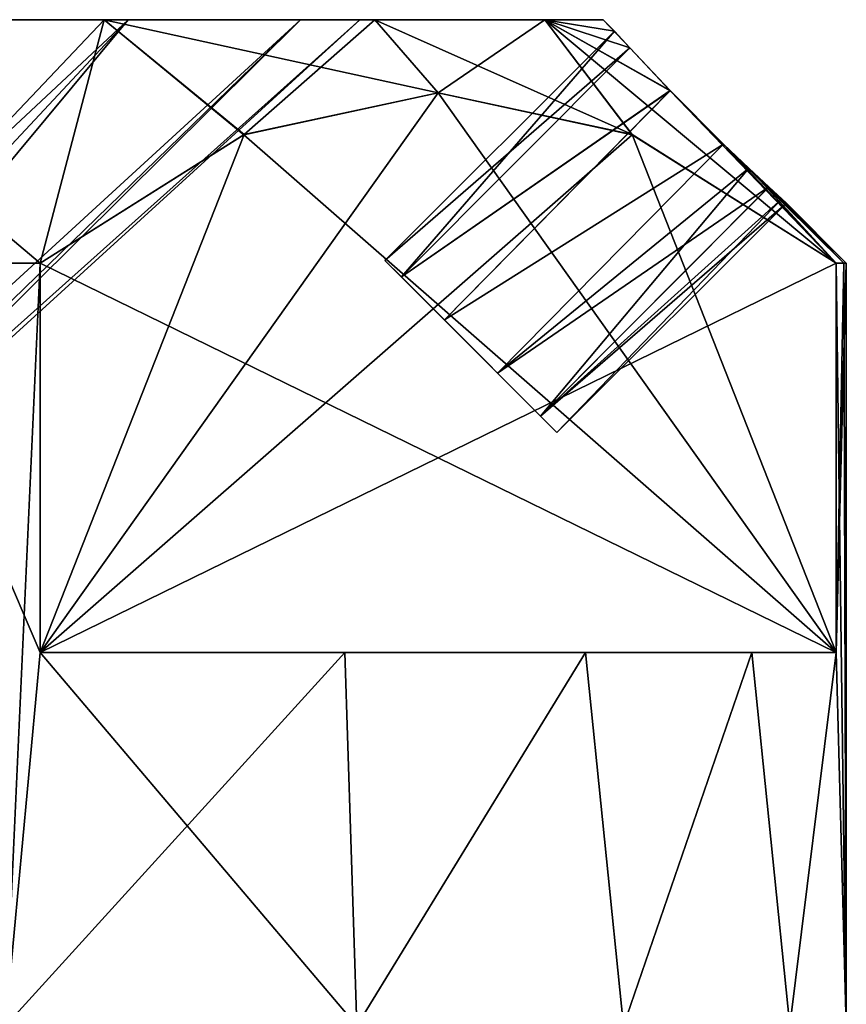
# Model space of a CAD drawing. Extents: x -265 to 265, y 0 to 1307.
# Tile 372 of 436: x -243 to -238, y 1300 to 1306. Entities that reach past the tile are written whole.
import ezdxf

# ---------------------------------------------------------------- set-up
doc = ezdxf.new("R2010")
doc.units = 0
doc.header["$LTSCALE"] = 65.185185
for name, color, linetype in [('335', 7, 'CONTINUOUS'), ('336', 7, 'CONTINUOUS'), ('337', 7, 'CONTINUOUS'), ('344', 7, 'CONTINUOUS'), ('345', 7, 'CONTINUOUS'), ('356', 7, 'CONTINUOUS'), ('358', 7, 'CONTINUOUS'), ('359', 7, 'CONTINUOUS'), ('363', 7, 'CONTINUOUS'), ('364', 7, 'CONTINUOUS'), ('365', 7, 'CONTINUOUS'), ('366', 7, 'CONTINUOUS'), ('367', 7, 'CONTINUOUS')]:
    doc.layers.add(name, color=color, linetype=linetype)

msp = doc.modelspace()

# ---------------------------------------------------------------- linework, layer by layer
at = {"layer": '335', "color": 7, "linetype": 'CONTINUOUS'}
for points in [[(-244, 1304.7, 10.3923), (-243.1834, 1300, 9.8759), (-242.9715, 1302.3, 9.7262), (-244, 1304.7, 10.3923)], [(-242.9715, 1304.7, 9.7262), (-244, 1304.7, 10.3923), (-242.9715, 1302.3, 9.7262), (-242.9715, 1304.7, 9.7262)], [(-238.0626, 1302.3, 1.2238), (-238, 1300), (-238.0626, 1304.7, 1.2238), (-238.0626, 1302.3, 1.2238)], [(-238.0626, 1304.7, 1.2238), (-238, 1300), (-238.0157, 1304.7, 0.6127), (-238.0626, 1304.7, 1.2238)], [(-238, 1300), (-238, 1304.7), (-238.0157, 1304.7, 0.6127), (-238, 1300)], [(-243.1834, 1300, 9.8759), (-241.0179, 1300, 7.9574), (-242.9715, 1302.3, 9.7262), (-243.1834, 1300, 9.8759)], [(-242.9715, 1302.3, 9.7262), (-241.0179, 1300, 7.9574), (-241.0917, 1302.3, 8.04), (-242.9715, 1302.3, 9.7262)], [(-241.0917, 1302.3, 8.04), (-241.0179, 1300, 7.9574), (-239.6072, 1302.3, 5.999), (-241.0917, 1302.3, 8.04)], [(-241.0179, 1300, 7.9574), (-239.3744, 1300, 5.5765), (-239.6072, 1302.3, 5.999), (-241.0179, 1300, 7.9574)], [(-239.6072, 1302.3, 5.999), (-239.3744, 1300, 5.5765), (-238.5824, 1302.3, 3.693), (-239.6072, 1302.3, 5.999)], [(-239.3744, 1300, 5.5765), (-238.3486, 1300, 2.8715), (-238.5824, 1302.3, 3.693), (-239.3744, 1300, 5.5765)], [(-238.5824, 1302.3, 3.693), (-238.3486, 1300, 2.8715), (-238.0626, 1302.3, 1.2238), (-238.5824, 1302.3, 3.693)], [(-238.3486, 1300, 2.8715), (-238, 1300), (-238.0626, 1302.3, 1.2238), (-238.3486, 1300, 2.8715)]]:
    msp.add_3dface(points, dxfattribs=at)
at = {"layer": '336', "color": 7, "linetype": 'CONTINUOUS'}
for points in [[(-246.2611, 1306.2, 8.1866), (-248.719, 1306.2, 8.9083), (-242.5755, 1306.2, 7.4245), (-246.2611, 1306.2, 8.1866)], [(-242.5755, 1306.2, 7.4245), (-248.719, 1306.2, 8.9083), (-244.7497, 1306.2, 9.093), (-242.5755, 1306.2, 7.4245)], [(-244.1065, 1306.2, 6.8019), (-246.2611, 1306.2, 8.1866), (-242.5755, 1306.2, 7.4245), (-244.1065, 1306.2, 6.8019)], [(-246.2611, 1306.2, -8.1866), (-244.1065, 1306.2, -6.8019), (-242.5755, 1306.2, -7.4245), (-246.2611, 1306.2, -8.1866)], [(-244.7497, 1306.2, -9.093), (-246.2611, 1306.2, -8.1866), (-242.5755, 1306.2, -7.4245), (-244.7497, 1306.2, -9.093)], [(-242.4288, 1306.2, 4.8658), (-244.1065, 1306.2, 6.8019), (-240.907, 1306.2, 5.2503), (-242.4288, 1306.2, 4.8658)], [(-240.907, 1306.2, 5.2503), (-244.1065, 1306.2, 6.8019), (-242.5755, 1306.2, 7.4245), (-240.907, 1306.2, 5.2503)], [(-244.1065, 1306.2, -6.8019), (-242.4288, 1306.2, -4.8658), (-240.907, 1306.2, -5.2503), (-244.1065, 1306.2, -6.8019)], [(-242.5755, 1306.2, -7.4245), (-244.1065, 1306.2, -6.8019), (-240.907, 1306.2, -5.2503), (-242.5755, 1306.2, -7.4245)], [(-241.3645, 1306.2, 2.5353), (-242.4288, 1306.2, 4.8658), (-239.8579, 1306.2, 2.718), (-241.3645, 1306.2, 2.5353)], [(-239.8579, 1306.2, 2.718), (-242.4288, 1306.2, 4.8658), (-240.907, 1306.2, 5.2503), (-239.8579, 1306.2, 2.718)], [(-242.4288, 1306.2, -4.8658), (-241.3645, 1306.2, -2.5353), (-239.8579, 1306.2, -2.718), (-242.4288, 1306.2, -4.8658)], [(-240.907, 1306.2, -5.2503), (-242.4288, 1306.2, -4.8658), (-239.8579, 1306.2, -2.718), (-240.907, 1306.2, -5.2503)], [(-241, 1306.2), (-241.3645, 1306.2, 2.5353), (-239.5, 1306.2), (-241, 1306.2)], [(-241.3645, 1306.2, -2.5353), (-241, 1306.2), (-239.8579, 1306.2, -2.718), (-241.3645, 1306.2, -2.5353)], [(-239.5, 1306.2), (-241.3645, 1306.2, 2.5353), (-239.8579, 1306.2, 2.718), (-239.5, 1306.2)], [(-241, 1306.2), (-239.5, 1306.2), (-239.8579, 1306.2, -2.718), (-241, 1306.2)]]:
    msp.add_3dface(points, dxfattribs=at)
at = {"layer": '337', "color": 7, "linetype": 'CONTINUOUS'}
for points in [[(-244.1065, 1306.2, 6.8019), (-242.4288, 1306.2, 4.8658), (-246.818, 1302.1, 3.182), (-244.1065, 1306.2, 6.8019)], [(-246.818, 1302.1, 3.182), (-242.4288, 1306.2, 4.8658), (-246.2586, 1302.1, 2.5003), (-246.818, 1302.1, 3.182)], [(-246.2586, 1302.1, 2.5003), (-242.4288, 1306.2, 4.8658), (-245.8426, 1302.1, 1.7221), (-246.2586, 1302.1, 2.5003)], [(-242.4288, 1306.2, 4.8658), (-241.3645, 1306.2, 2.5353), (-245.8426, 1302.1, 1.7221), (-242.4288, 1306.2, 4.8658)], [(-245.8426, 1302.1, 1.7221), (-241.3645, 1306.2, 2.5353), (-245.5864, 1302.1, 0.8776), (-245.8426, 1302.1, 1.7221)], [(-241.3645, 1306.2, 2.5353), (-241, 1306.2), (-245.5864, 1302.1, 0.8776), (-241.3645, 1306.2, 2.5353)], [(-245.5864, 1302.1, 0.8776), (-241, 1306.2), (-245.5, 1302.1), (-245.5864, 1302.1, 0.8776)]]:
    msp.add_3dface(points, dxfattribs=at)
at = {"layer": '344', "color": 7, "linetype": 'CONTINUOUS'}
for points in [[(-242.9715, 1304.7, -9.7262), (-243.1834, 1300, -9.8759), (-244, 1304.7, -10.3923), (-242.9715, 1304.7, -9.7262)], [(-242.9715, 1302.3, -9.7262), (-243.1834, 1300, -9.8759), (-242.9715, 1304.7, -9.7262), (-242.9715, 1302.3, -9.7262)], [(-238, 1304.7), (-238, 1300), (-238.0626, 1302.3, -1.2238), (-238, 1304.7)], [(-238.0157, 1304.7, -0.6127), (-238, 1304.7), (-238.0626, 1302.3, -1.2238), (-238.0157, 1304.7, -0.6127)], [(-238.0626, 1304.7, -1.2238), (-238.0157, 1304.7, -0.6127), (-238.0626, 1302.3, -1.2238), (-238.0626, 1304.7, -1.2238)], [(-241.0179, 1300, -7.9574), (-243.1834, 1300, -9.8759), (-241.0917, 1302.3, -8.04), (-241.0179, 1300, -7.9574)], [(-241.0917, 1302.3, -8.04), (-243.1834, 1300, -9.8759), (-242.9715, 1302.3, -9.7262), (-241.0917, 1302.3, -8.04)], [(-239.6072, 1302.3, -5.999), (-241.0179, 1300, -7.9574), (-241.0917, 1302.3, -8.04), (-239.6072, 1302.3, -5.999)], [(-239.3744, 1300, -5.5765), (-241.0179, 1300, -7.9574), (-239.6072, 1302.3, -5.999), (-239.3744, 1300, -5.5765)], [(-238.5824, 1302.3, -3.693), (-239.3744, 1300, -5.5765), (-239.6072, 1302.3, -5.999), (-238.5824, 1302.3, -3.693)], [(-238.3486, 1300, -2.8715), (-239.3744, 1300, -5.5765), (-238.5824, 1302.3, -3.693), (-238.3486, 1300, -2.8715)], [(-238.0626, 1302.3, -1.2238), (-238.3486, 1300, -2.8715), (-238.5824, 1302.3, -3.693), (-238.0626, 1302.3, -1.2238)], [(-238, 1300), (-238.3486, 1300, -2.8715), (-238.0626, 1302.3, -1.2238), (-238, 1300)]]:
    msp.add_3dface(points, dxfattribs=at)
at = {"layer": '345', "color": 7, "linetype": 'CONTINUOUS'}
for points in [[(-246.2586, 1302.1, -2.5003), (-245.8426, 1302.1, -1.7221), (-242.4288, 1306.2, -4.8658), (-246.2586, 1302.1, -2.5003)], [(-244.1065, 1306.2, -6.8019), (-246.2586, 1302.1, -2.5003), (-242.4288, 1306.2, -4.8658), (-244.1065, 1306.2, -6.8019)], [(-245.8426, 1302.1, -1.7221), (-245.5864, 1302.1, -0.8776), (-241.3645, 1306.2, -2.5353), (-245.8426, 1302.1, -1.7221)], [(-242.4288, 1306.2, -4.8658), (-245.8426, 1302.1, -1.7221), (-241.3645, 1306.2, -2.5353), (-242.4288, 1306.2, -4.8658)], [(-245.5864, 1302.1, -0.8776), (-245.5, 1302.1), (-241.3645, 1306.2, -2.5353), (-245.5864, 1302.1, -0.8776)], [(-245.5, 1302.1), (-241, 1306.2), (-241.3645, 1306.2, -2.5353), (-245.5, 1302.1)]]:
    msp.add_3dface(points, dxfattribs=at)
at = {"layer": '356', "color": 7, "linetype": 'CONTINUOUS'}
for points in [[(-242.9715, 1302.3, 9.7262), (-241.0917, 1302.3, 8.04), (-239.6072, 1302.3, 5.999), (-242.9715, 1302.3, 9.7262)], [(-242.9715, 1302.3, 9.7262), (-239.6072, 1302.3, 5.999), (-238.5824, 1302.3, 3.693), (-242.9715, 1302.3, 9.7262)], [(-242.9715, 1302.3, 9.7262), (-238.5824, 1302.3, 3.693), (-238.0626, 1302.3, 1.2238), (-242.9715, 1302.3, 9.7262)], [(-238.0626, 1302.3, -1.2238), (-241.0917, 1302.3, -8.04), (-242.9715, 1302.3, -9.7262), (-238.0626, 1302.3, -1.2238)], [(-238.0626, 1302.3, -1.2238), (-239.6072, 1302.3, -5.999), (-241.0917, 1302.3, -8.04), (-238.0626, 1302.3, -1.2238)], [(-238.0626, 1302.3, -1.2238), (-238.5824, 1302.3, -3.693), (-239.6072, 1302.3, -5.999), (-238.0626, 1302.3, -1.2238)]]:
    msp.add_3dface(points, dxfattribs=at)
at = {"layer": '358', "color": 7, "linetype": 'CONTINUOUS'}
for points in [[(-239.3201, 1305.4914, -3.4019), (-242.9715, 1302.3, -9.7262), (-240.5168, 1305.75, -5.4746), (-239.3201, 1305.4914, -3.4019)], [(-240.5168, 1305.75, -5.4746), (-242.9715, 1302.3, -9.7262), (-241.7136, 1305.4915, -7.5476), (-240.5168, 1305.75, -5.4746)], [(-242.9715, 1302.3, -9.7262), (-242.9715, 1304.7, -9.7262), (-241.7136, 1305.4915, -7.5476), (-242.9715, 1302.3, -9.7262)], [(-238.0626, 1304.7, -1.2238), (-242.9715, 1302.3, -9.7262), (-239.3201, 1305.4914, -3.4019), (-238.0626, 1304.7, -1.2238)], [(-238.0626, 1304.7, -1.2238), (-238.0626, 1302.3, -1.2238), (-242.9715, 1302.3, -9.7262), (-238.0626, 1304.7, -1.2238)]]:
    msp.add_3dface(points, dxfattribs=at)
at = {"layer": '359', "color": 7, "linetype": 'CONTINUOUS'}
for points in [[(-241.7139, 1305.4914, 7.5481), (-238.0626, 1302.3, 1.2238), (-240.5173, 1305.75, 5.4754), (-241.7139, 1305.4914, 7.5481)], [(-240.5173, 1305.75, 5.4754), (-238.0626, 1302.3, 1.2238), (-239.3204, 1305.4915, 3.4024), (-240.5173, 1305.75, 5.4754)], [(-242.9715, 1304.7, 9.7262), (-238.0626, 1302.3, 1.2238), (-241.7139, 1305.4914, 7.5481), (-242.9715, 1304.7, 9.7262)], [(-238.0626, 1302.3, 1.2238), (-238.0626, 1304.7, 1.2238), (-239.3204, 1305.4915, 3.4024), (-238.0626, 1302.3, 1.2238)], [(-242.9715, 1304.7, 9.7262), (-242.9715, 1302.3, 9.7262), (-238.0626, 1302.3, 1.2238), (-242.9715, 1304.7, 9.7262)]]:
    msp.add_3dface(points, dxfattribs=at)
at = {"layer": '363', "color": 7, "linetype": 'CONTINUOUS'}
for points in [[(-244, 1304.7, 10.3923), (-242.9715, 1304.7, 9.7262), (-244.7497, 1306.2, 9.093), (-244, 1304.7, 10.3923)], [(-242.9715, 1304.7, 9.7262), (-242.5755, 1306.2, 7.4245), (-244.7497, 1306.2, 9.093), (-242.9715, 1304.7, 9.7262)], [(-242.5755, 1306.2, 7.4245), (-242.9715, 1304.7, 9.7262), (-241.7139, 1305.4914, 7.5481), (-242.5755, 1306.2, 7.4245)], [(-240.907, 1306.2, 5.2503), (-242.5755, 1306.2, 7.4245), (-240.5173, 1305.75, 5.4754), (-240.907, 1306.2, 5.2503)], [(-242.5755, 1306.2, 7.4245), (-241.7139, 1305.4914, 7.5481), (-240.5173, 1305.75, 5.4754), (-242.5755, 1306.2, 7.4245)], [(-239.8579, 1306.2, 2.718), (-240.907, 1306.2, 5.2503), (-239.3204, 1305.4915, 3.4024), (-239.8579, 1306.2, 2.718)], [(-240.907, 1306.2, 5.2503), (-240.5173, 1305.75, 5.4754), (-239.3204, 1305.4915, 3.4024), (-240.907, 1306.2, 5.2503)], [(-238.0626, 1304.7, 1.2238), (-239.8579, 1306.2, 2.718), (-239.3204, 1305.4915, 3.4024), (-238.0626, 1304.7, 1.2238)], [(-239.8579, 1306.2, 2.718), (-238.0626, 1304.7, 1.2238), (-239.0858, 1305.7628, 0.7084), (-239.8579, 1306.2, 2.718)], [(-239.5, 1306.2), (-239.8579, 1306.2, 2.718), (-239.4303, 1306.1303), (-239.5, 1306.2)], [(-239.4303, 1306.1303), (-239.8579, 1306.2, 2.718), (-239.3356, 1306.0267, 0.4368), (-239.4303, 1306.1303)], [(-239.3356, 1306.0267, 0.4368), (-239.8579, 1306.2, 2.718), (-239.0858, 1305.7628, 0.7084), (-239.3356, 1306.0267, 0.4368)], [(-239.0858, 1305.7628, 0.7084), (-238.0626, 1304.7, 1.2238), (-238.7566, 1305.4338, 0.7173), (-239.0858, 1305.7628, 0.7084)], [(-238.0626, 1304.7, 1.2238), (-238.0157, 1304.7, 0.6127), (-238.7566, 1305.4338, 0.7173), (-238.0626, 1304.7, 1.2238)], [(-238.7566, 1305.4338, 0.7173), (-238.0157, 1304.7, 0.6127), (-238.602, 1305.2856, 0.6123), (-238.7566, 1305.4338, 0.7173)], [(-238.602, 1305.2856, 0.6123), (-238.0157, 1304.7, 0.6127), (-238.4779, 1305.1693, 0.4459), (-238.602, 1305.2856, 0.6123)], [(-238.0157, 1304.7, 0.6127), (-238, 1304.7), (-238.4779, 1305.1693, 0.4459), (-238.0157, 1304.7, 0.6127)], [(-238.4779, 1305.1693, 0.4459), (-238, 1304.7), (-238.3975, 1305.0952, 0.2349), (-238.4779, 1305.1693, 0.4459)], [(-238.3975, 1305.0952, 0.2349), (-238, 1304.7), (-238.3697, 1305.0697), (-238.3975, 1305.0952, 0.2349)]]:
    msp.add_3dface(points, dxfattribs=at)
at = {"layer": '364', "color": 7, "linetype": 'CONTINUOUS'}
for points in [[(-244, 1304.7, -10.3923), (-244.7497, 1306.2, -9.093), (-242.5755, 1306.2, -7.4245), (-244, 1304.7, -10.3923)], [(-242.9715, 1304.7, -9.7262), (-244, 1304.7, -10.3923), (-242.5755, 1306.2, -7.4245), (-242.9715, 1304.7, -9.7262)], [(-242.9715, 1304.7, -9.7262), (-242.5755, 1306.2, -7.4245), (-241.7136, 1305.4915, -7.5476), (-242.9715, 1304.7, -9.7262)], [(-242.5755, 1306.2, -7.4245), (-240.907, 1306.2, -5.2503), (-241.7136, 1305.4915, -7.5476), (-242.5755, 1306.2, -7.4245)], [(-240.907, 1306.2, -5.2503), (-240.5168, 1305.75, -5.4746), (-241.7136, 1305.4915, -7.5476), (-240.907, 1306.2, -5.2503)], [(-240.907, 1306.2, -5.2503), (-239.8579, 1306.2, -2.718), (-240.5168, 1305.75, -5.4746), (-240.907, 1306.2, -5.2503)], [(-239.8579, 1306.2, -2.718), (-239.3201, 1305.4914, -3.4019), (-240.5168, 1305.75, -5.4746), (-239.8579, 1306.2, -2.718)], [(-239.8579, 1306.2, -2.718), (-238.0626, 1304.7, -1.2238), (-239.3201, 1305.4914, -3.4019), (-239.8579, 1306.2, -2.718)], [(-238.0626, 1304.7, -1.2238), (-239.8579, 1306.2, -2.718), (-239.0852, 1305.7622, -0.7086), (-238.0626, 1304.7, -1.2238)], [(-239.8579, 1306.2, -2.718), (-239.5, 1306.2), (-239.3357, 1306.0267, -0.4366), (-239.8579, 1306.2, -2.718)], [(-239.0852, 1305.7622, -0.7086), (-239.8579, 1306.2, -2.718), (-239.3357, 1306.0267, -0.4366), (-239.0852, 1305.7622, -0.7086)], [(-239.5, 1306.2), (-239.4303, 1306.1303), (-239.3357, 1306.0267, -0.4366), (-239.5, 1306.2)], [(-238.7565, 1305.4336, -0.7173), (-238.0626, 1304.7, -1.2238), (-239.0852, 1305.7622, -0.7086), (-238.7565, 1305.4336, -0.7173)], [(-238.6017, 1305.2853, -0.6121), (-238.0626, 1304.7, -1.2238), (-238.7565, 1305.4336, -0.7173), (-238.6017, 1305.2853, -0.6121)], [(-238.0157, 1304.7, -0.6127), (-238.0626, 1304.7, -1.2238), (-238.6017, 1305.2853, -0.6121), (-238.0157, 1304.7, -0.6127)], [(-238.4776, 1305.169, -0.4454), (-238.0157, 1304.7, -0.6127), (-238.6017, 1305.2853, -0.6121), (-238.4776, 1305.169, -0.4454)], [(-238.3974, 1305.0951, -0.2345), (-238.0157, 1304.7, -0.6127), (-238.4776, 1305.169, -0.4454), (-238.3974, 1305.0951, -0.2345)], [(-238.3697, 1305.0697), (-238.0157, 1304.7, -0.6127), (-238.3974, 1305.0951, -0.2345), (-238.3697, 1305.0697)], [(-238, 1304.7), (-238.0157, 1304.7, -0.6127), (-238.3697, 1305.0697), (-238, 1304.7)]]:
    msp.add_3dface(points, dxfattribs=at)
at = {"layer": '365', "color": 7, "linetype": 'CONTINUOUS'}
for points in [[(-240.7433, 1304.6149, 0.4406), (-239.7839, 1303.6555), (-240.8445, 1304.7161), (-240.7433, 1304.6149, 0.4406)], [(-240.8445, 1304.7161), (-239.7839, 1303.6555), (-239.8851, 1303.7567, -0.4406), (-240.8445, 1304.7161)], [(-240.7433, 1304.6149, -0.4406), (-240.8445, 1304.7161), (-239.8851, 1303.7567, -0.4406), (-240.7433, 1304.6149, -0.4406)], [(-239.8851, 1303.7567, 0.4406), (-239.7839, 1303.6555), (-240.7433, 1304.6149, 0.4406), (-239.8851, 1303.7567, 0.4406)], [(-240.4782, 1304.3497, 0.7131), (-239.8851, 1303.7567, 0.4406), (-240.7433, 1304.6149, 0.4406), (-240.4782, 1304.3497, 0.7131)], [(-240.4782, 1304.3497, -0.7131), (-240.7433, 1304.6149, -0.4406), (-240.1503, 1304.0218, -0.7131), (-240.4782, 1304.3497, -0.7131)], [(-240.1503, 1304.0218, -0.7131), (-240.7433, 1304.6149, -0.4406), (-239.8851, 1303.7567, -0.4406), (-240.1503, 1304.0218, -0.7131)], [(-240.1503, 1304.0218, 0.7131), (-239.8851, 1303.7567, 0.4406), (-240.4782, 1304.3497, 0.7131), (-240.1503, 1304.0218, 0.7131)]]:
    msp.add_3dface(points, dxfattribs=at)
at = {"layer": '366', "color": 7, "linetype": 'CONTINUOUS'}
for points in [[(-239.4303, 1306.1303), (-239.3356, 1306.0267, 0.4368), (-240.8445, 1304.7161), (-239.4303, 1306.1303)], [(-239.3356, 1306.0267, 0.4368), (-240.7433, 1304.6149, 0.4406), (-240.8445, 1304.7161), (-239.3356, 1306.0267, 0.4368)], [(-239.3356, 1306.0267, 0.4368), (-239.0858, 1305.7628, 0.7084), (-240.7433, 1304.6149, 0.4406), (-239.3356, 1306.0267, 0.4368)], [(-239.0858, 1305.7628, 0.7084), (-240.4782, 1304.3497, 0.7131), (-240.7433, 1304.6149, 0.4406), (-239.0858, 1305.7628, 0.7084)], [(-239.0858, 1305.7628, 0.7084), (-238.7566, 1305.4338, 0.7173), (-240.4782, 1304.3497, 0.7131), (-239.0858, 1305.7628, 0.7084)], [(-238.7566, 1305.4338, 0.7173), (-240.1503, 1304.0218, 0.7131), (-240.4782, 1304.3497, 0.7131), (-238.7566, 1305.4338, 0.7173)], [(-238.7566, 1305.4338, 0.7173), (-238.602, 1305.2856, 0.6123), (-240.1503, 1304.0218, 0.7131), (-238.7566, 1305.4338, 0.7173)], [(-238.602, 1305.2856, 0.6123), (-238.4779, 1305.1693, 0.4459), (-240.1503, 1304.0218, 0.7131), (-238.602, 1305.2856, 0.6123)], [(-238.4779, 1305.1693, 0.4459), (-239.8851, 1303.7567, 0.4406), (-240.1503, 1304.0218, 0.7131), (-238.4779, 1305.1693, 0.4459)], [(-238.4779, 1305.1693, 0.4459), (-238.3975, 1305.0952, 0.2349), (-239.8851, 1303.7567, 0.4406), (-238.4779, 1305.1693, 0.4459)], [(-238.3975, 1305.0952, 0.2349), (-238.3697, 1305.0697), (-239.8851, 1303.7567, 0.4406), (-238.3975, 1305.0952, 0.2349)], [(-238.3697, 1305.0697), (-239.7839, 1303.6555), (-239.8851, 1303.7567, 0.4406), (-238.3697, 1305.0697)]]:
    msp.add_3dface(points, dxfattribs=at)
at = {"layer": '367', "color": 7, "linetype": 'CONTINUOUS'}
for points in [[(-239.4303, 1306.1303), (-240.8445, 1304.7161), (-240.7433, 1304.6149, -0.4406), (-239.4303, 1306.1303)], [(-239.3357, 1306.0267, -0.4366), (-239.4303, 1306.1303), (-240.7433, 1304.6149, -0.4406), (-239.3357, 1306.0267, -0.4366)], [(-239.0852, 1305.7622, -0.7086), (-239.3357, 1306.0267, -0.4366), (-240.7433, 1304.6149, -0.4406), (-239.0852, 1305.7622, -0.7086)], [(-239.0852, 1305.7622, -0.7086), (-240.7433, 1304.6149, -0.4406), (-240.4782, 1304.3497, -0.7131), (-239.0852, 1305.7622, -0.7086)], [(-238.7565, 1305.4336, -0.7173), (-239.0852, 1305.7622, -0.7086), (-240.4782, 1304.3497, -0.7131), (-238.7565, 1305.4336, -0.7173)], [(-238.7565, 1305.4336, -0.7173), (-240.4782, 1304.3497, -0.7131), (-240.1503, 1304.0218, -0.7131), (-238.7565, 1305.4336, -0.7173)], [(-238.6017, 1305.2853, -0.6121), (-238.7565, 1305.4336, -0.7173), (-240.1503, 1304.0218, -0.7131), (-238.6017, 1305.2853, -0.6121)], [(-238.6017, 1305.2853, -0.6121), (-240.1503, 1304.0218, -0.7131), (-239.8851, 1303.7567, -0.4406), (-238.6017, 1305.2853, -0.6121)], [(-238.4776, 1305.169, -0.4454), (-238.6017, 1305.2853, -0.6121), (-239.8851, 1303.7567, -0.4406), (-238.4776, 1305.169, -0.4454)], [(-238.3974, 1305.0951, -0.2345), (-238.4776, 1305.169, -0.4454), (-239.8851, 1303.7567, -0.4406), (-238.3974, 1305.0951, -0.2345)], [(-239.7839, 1303.6555), (-238.3974, 1305.0951, -0.2345), (-239.8851, 1303.7567, -0.4406), (-239.7839, 1303.6555)], [(-238.3697, 1305.0697), (-238.3974, 1305.0951, -0.2345), (-239.7839, 1303.6555), (-238.3697, 1305.0697)]]:
    msp.add_3dface(points, dxfattribs=at)

doc.saveas('drawing.dxf')
